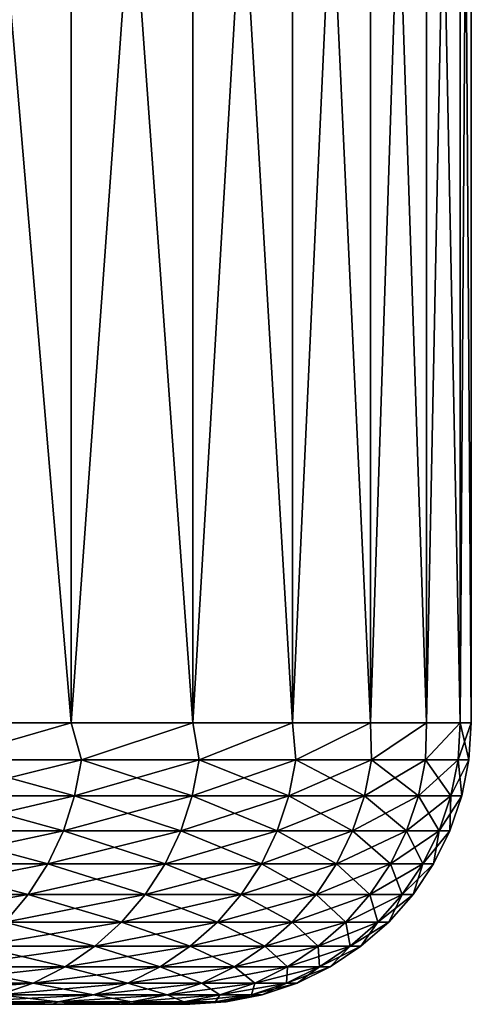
# Model space of a CAD drawing. Header units: metres. Extents: x -30 to 30, y -76 to 64.
# Tile 540 of 541: x 28.4 to 30, y 57.5 to 61. Entities that reach past the tile are written whole.
import ezdxf

# ---------------------------------------------------------------- set-up
doc = ezdxf.new("R2010")
doc.units = ezdxf.units.M
doc.layers.add('solid_508511', color=7, linetype='CONTINUOUS')

msp = doc.modelspace()

# ---------------------------------------------------------------- linework, layer by layer
at = {"layer": 'solid_508511'}
for points in [[(28.071503, 58.5, -10.582569), (28.071501, 64.5, -10.582572), (28.579084, 64.5, -9.123364)], [(28.57906, 58.5, 9.12345), (28.579084, 64.5, 9.123364), (28.071501, 64.5, 10.582572)], [(28.071503, 58.5, 10.582569), (28.57906, 58.5, 9.12345), (28.071501, 64.5, 10.582572)], [(28.57906, 58.5, -9.12345), (28.071503, 58.5, -10.582569), (28.579084, 64.5, -9.123364)], [(28.57906, 58.5, -9.12345), (28.579084, 64.5, -9.123364), (29.010811, 64.5, -7.640211)], [(29.01083, 58.5, -7.640138), (28.57906, 58.5, -9.12345), (29.010811, 64.5, -7.640211)], [(28.57906, 58.5, 9.12345), (29.01083, 58.5, 7.640138), (28.579084, 64.5, 9.123364)], [(29.01083, 58.5, 7.640138), (29.010811, 64.5, 7.640211), (28.579084, 64.5, 9.123364)], [(29.01083, 58.5, -7.640138), (29.010811, 64.5, -7.640211), (29.365669, 64.5, -6.136566)], [(29.365669, 58.5, 6.136565), (29.365669, 64.5, 6.136566), (29.010811, 64.5, 7.640211)], [(29.01083, 58.5, 7.640138), (29.365669, 58.5, 6.136565), (29.010811, 64.5, 7.640211)], [(29.365669, 58.5, -6.136565), (29.01083, 58.5, -7.640138), (29.365669, 64.5, -6.136566)], [(29.365669, 58.5, -6.136565), (29.365669, 64.5, -6.136566), (29.642626, 64.5, -4.616762)], [(29.642637, 58.5, -4.616719), (29.365669, 58.5, -6.136565), (29.642626, 64.5, -4.616762)], [(29.642637, 58.5, 4.616719), (29.642626, 64.5, 4.616762), (29.365669, 64.5, 6.136566)], [(29.365669, 58.5, 6.136565), (29.642637, 58.5, 4.616719), (29.365669, 64.5, 6.136566)], [(29.642637, 58.5, -4.616719), (29.642626, 64.5, -4.616762), (29.840996, 64.5, -3.084619)], [(29.840996, 58.5, 3.084631), (29.840996, 64.5, 3.084619), (29.642626, 64.5, 4.616762)], [(29.642637, 58.5, 4.616719), (29.840996, 58.5, 3.084631), (29.642626, 64.5, 4.616762)], [(29.840996, 58.5, -3.084631), (29.642637, 58.5, -4.616719), (29.840996, 64.5, -3.084619)], [(29.840996, 58.5, -3.084631), (29.840996, 64.5, -3.084619), (29.960224, 64.5, -1.544322)], [(29.960222, 58.5, -1.544363), (29.840996, 58.5, -3.084631), (29.960224, 64.5, -1.544322)], [(29.960222, 58.5, 1.544363), (29.960224, 64.5, 1.544322), (29.840996, 64.5, 3.084619)], [(29.840996, 58.5, 3.084631), (29.960222, 58.5, 1.544363), (29.840996, 64.5, 3.084619)], [(29.960222, 58.5, -1.544363), (30, 64.5), (30, 58.5)], [(29.960222, 58.5, 1.544363), (30, 58.5), (29.960224, 64.5, 1.544322)], [(29.960222, 58.5, -1.544363), (29.960224, 64.5, -1.544322), (30, 64.5)], [(29.960224, 64.5, 1.544322), (30, 58.5), (30, 64.5)], [(28.124542, 58.369473, -10.416186), (28.071503, 58.5, -10.582569), (28.57906, 58.5, -9.12345)], [(28.124542, 58.369473, 10.416186), (28.57906, 58.5, 9.12345), (28.071503, 58.5, 10.582569)], [(28.616014, 58.369473, -8.978333), (28.124542, 58.369473, -10.416186), (28.57906, 58.5, -9.12345)], [(28.124542, 58.369473, 10.416186), (28.616014, 58.369473, 8.978333), (28.57906, 58.5, 9.12345)], [(28.616014, 58.369473, -8.978333), (28.57906, 58.5, -9.12345), (29.01083, 58.5, -7.640138)], [(28.616014, 58.369473, 8.978333), (29.01083, 58.5, 7.640138), (28.57906, 58.5, 9.12345)], [(29.034031, 58.369473, -7.517432), (28.616014, 58.369473, -8.978333), (29.01083, 58.5, -7.640138)], [(28.616014, 58.369473, 8.978333), (29.034031, 58.369473, 7.517432), (29.01083, 58.5, 7.640138)], [(29.034031, 58.369473, -7.517432), (29.01083, 58.5, -7.640138), (29.365669, 58.5, -6.136565)], [(29.034031, 58.369473, 7.517432), (29.365669, 58.5, 6.136565), (29.01083, 58.5, 7.640138)], [(29.377518, 58.369473, -6.037233), (29.034031, 58.369473, -7.517432), (29.365669, 58.5, -6.136565)], [(29.034031, 58.369473, 7.517432), (29.377518, 58.369473, 6.037233), (29.365669, 58.5, 6.136565)], [(29.377518, 58.369473, -6.037233), (29.365669, 58.5, -6.136565), (29.642637, 58.5, -4.616719)], [(29.377518, 58.369473, 6.037233), (29.642637, 58.5, 4.616719), (29.365669, 58.5, 6.136565)], [(29.645594, 58.369473, -4.541538), (29.377518, 58.369473, -6.037233), (29.642637, 58.5, -4.616719)], [(29.377518, 58.369473, 6.037233), (29.645594, 58.369473, 4.541538), (29.642637, 58.5, 4.616719)], [(29.645594, 58.369473, -4.541538), (29.642637, 58.5, -4.616719), (29.840996, 58.5, -3.084631)], [(29.645594, 58.369473, 4.541538), (29.840996, 58.5, 3.084631), (29.642637, 58.5, 4.616719)], [(29.837568, 58.369473, -3.034184), (29.645594, 58.369473, -4.541538), (29.840996, 58.5, -3.084631)], [(29.645594, 58.369473, 4.541538), (29.837568, 58.369473, 3.034184), (29.840996, 58.5, 3.084631)], [(29.837568, 58.369473, -3.034184), (29.840996, 58.5, -3.084631), (29.960222, 58.5, -1.544363)], [(29.952951, 58.369473, -1.519042), (29.837568, 58.369473, -3.034184), (29.960222, 58.5, -1.544363)], [(29.837568, 58.369473, 3.034184), (29.960222, 58.5, 1.544363), (29.840996, 58.5, 3.084631)], [(29.837568, 58.369473, 3.034184), (29.952951, 58.369473, 1.519042), (29.960222, 58.5, 1.544363)], [(29.952951, 58.369473, -1.519042), (29.960222, 58.5, -1.544363), (30, 58.5)], [(29.991446, 58.369473), (29.952951, 58.369473, -1.519042), (30, 58.5)], [(29.952951, 58.369473, 1.519042), (29.991446, 58.369473), (29.960222, 58.5, 1.544363)], [(29.991446, 58.369473), (30, 58.5), (29.960222, 58.5, 1.544363)], [(28.100578, 58.241055, -10.407311), (28.124542, 58.369473, -10.416186), (28.616014, 58.369473, -8.978333)], [(28.591635, 58.241055, -8.970683), (28.100578, 58.241055, -10.407311), (28.616014, 58.369473, -8.978333)], [(28.100578, 58.241055, 10.407311), (28.591635, 58.241055, 8.970683), (28.124542, 58.369473, 10.416186)], [(28.591635, 58.241055, 8.970683), (28.616014, 58.369473, 8.978333), (28.124542, 58.369473, 10.416186)], [(28.591635, 58.241055, -8.970683), (28.616014, 58.369473, -8.978333), (29.034031, 58.369473, -7.517432)], [(29.009295, 58.241055, -7.511027), (28.591635, 58.241055, -8.970683), (29.034031, 58.369473, -7.517432)], [(28.591635, 58.241055, 8.970683), (29.009295, 58.241055, 7.511027), (28.616014, 58.369473, 8.978333)], [(29.009295, 58.241055, 7.511027), (29.034031, 58.369473, 7.517432), (28.616014, 58.369473, 8.978333)], [(29.009295, 58.241055, -7.511027), (29.034031, 58.369473, -7.517432), (29.377518, 58.369473, -6.037233)], [(29.352488, 58.241055, -6.03209), (29.009295, 58.241055, -7.511027), (29.377518, 58.369473, -6.037233)], [(29.009295, 58.241055, 7.511027), (29.352488, 58.241055, 6.03209), (29.034031, 58.369473, 7.517432)], [(29.352488, 58.241055, 6.03209), (29.377518, 58.369473, 6.037233), (29.034031, 58.369473, 7.517432)], [(29.352488, 58.241055, -6.03209), (29.377518, 58.369473, -6.037233), (29.645594, 58.369473, -4.541538)], [(29.620335, 58.241055, -4.537668), (29.352488, 58.241055, -6.03209), (29.645594, 58.369473, -4.541538)], [(29.352488, 58.241055, 6.03209), (29.620335, 58.241055, 4.537668), (29.377518, 58.369473, 6.037233)], [(29.620335, 58.241055, 4.537668), (29.645594, 58.369473, 4.541538), (29.377518, 58.369473, 6.037233)], [(29.620335, 58.241055, -4.537668), (29.645594, 58.369473, -4.541538), (29.837568, 58.369473, -3.034184)], [(29.812147, 58.241055, -3.031599), (29.620335, 58.241055, -4.537668), (29.837568, 58.369473, -3.034184)], [(29.620335, 58.241055, 4.537668), (29.812147, 58.241055, 3.031599), (29.645594, 58.369473, 4.541538)], [(29.812147, 58.241055, 3.031599), (29.837568, 58.369473, 3.034184), (29.645594, 58.369473, 4.541538)], [(29.812147, 58.241055, -3.031599), (29.837568, 58.369473, -3.034184), (29.952951, 58.369473, -1.519042)], [(29.927431, 58.241055, -1.517748), (29.812147, 58.241055, -3.031599), (29.952951, 58.369473, -1.519042)], [(29.812147, 58.241055, 3.031599), (29.927431, 58.241055, 1.517748), (29.837568, 58.369473, 3.034184)], [(29.927431, 58.241055, 1.517748), (29.952951, 58.369473, 1.519042), (29.837568, 58.369473, 3.034184)], [(29.927431, 58.241055, -1.517748), (29.952951, 58.369473, -1.519042), (29.991446, 58.369473)], [(29.965893, 58.241055), (29.927431, 58.241055, -1.517748), (29.991446, 58.369473)], [(29.927431, 58.241055, 1.517748), (29.965893, 58.241055), (29.952951, 58.369473, 1.519042)], [(29.952951, 58.369473, 1.519042), (29.965893, 58.241055), (29.991446, 58.369473)], [(28.061089, 58.117073, -10.392686), (28.100578, 58.241055, -10.407311), (28.591635, 58.241055, -8.970683)], [(28.551453, 58.117073, -8.958076), (28.061089, 58.117073, -10.392686), (28.591635, 58.241055, -8.970683)], [(28.061089, 58.117073, 10.392686), (28.551453, 58.117073, 8.958076), (28.100578, 58.241055, 10.407311)], [(28.551453, 58.117073, 8.958076), (28.591635, 58.241055, 8.970683), (28.100578, 58.241055, 10.407311)], [(28.551453, 58.117073, -8.958076), (28.591635, 58.241055, -8.970683), (29.009295, 58.241055, -7.511027)], [(28.968527, 58.117073, -7.500471), (28.551453, 58.117073, -8.958076), (29.009295, 58.241055, -7.511027)], [(28.551453, 58.117073, 8.958076), (28.968527, 58.117073, 7.500471), (28.591635, 58.241055, 8.970683)], [(28.968527, 58.117073, 7.500471), (29.009295, 58.241055, 7.511027), (28.591635, 58.241055, 8.970683)], [(28.968527, 58.117073, -7.500471), (29.009295, 58.241055, -7.511027), (29.352488, 58.241055, -6.03209)], [(29.311237, 58.117073, -6.023612), (28.968527, 58.117073, -7.500471), (29.352488, 58.241055, -6.03209)], [(28.968527, 58.117073, 7.500471), (29.311237, 58.117073, 6.023612), (29.009295, 58.241055, 7.511027)], [(29.311237, 58.117073, 6.023612), (29.352488, 58.241055, 6.03209), (29.009295, 58.241055, 7.511027)], [(29.311237, 58.117073, -6.023612), (29.352488, 58.241055, -6.03209), (29.620335, 58.241055, -4.537668)], [(29.578709, 58.117073, -4.531291), (29.311237, 58.117073, -6.023612), (29.620335, 58.241055, -4.537668)], [(29.311237, 58.117073, 6.023612), (29.578709, 58.117073, 4.531291), (29.352488, 58.241055, 6.03209)], [(29.578709, 58.117073, 4.531291), (29.620335, 58.241055, 4.537668), (29.352488, 58.241055, 6.03209)], [(29.578709, 58.117073, -4.531291), (29.620335, 58.241055, -4.537668), (29.812147, 58.241055, -3.031599)], [(29.77025, 58.117073, -3.027339), (29.578709, 58.117073, -4.531291), (29.812147, 58.241055, -3.031599)], [(29.578709, 58.117073, 4.531291), (29.77025, 58.117073, 3.027339), (29.620335, 58.241055, 4.537668)], [(29.77025, 58.117073, 3.027339), (29.812147, 58.241055, 3.031599), (29.620335, 58.241055, 4.537668)], [(29.77025, 58.117073, -3.027339), (29.812147, 58.241055, -3.031599), (29.927431, 58.241055, -1.517748)], [(29.885372, 58.117073, -1.515615), (29.77025, 58.117073, -3.027339), (29.927431, 58.241055, -1.517748)], [(29.77025, 58.117073, 3.027339), (29.885372, 58.117073, 1.515615), (29.812147, 58.241055, 3.031599)], [(29.885372, 58.117073, 1.515615), (29.927431, 58.241055, 1.517748), (29.812147, 58.241055, 3.031599)], [(29.885372, 58.117073, -1.515615), (29.927431, 58.241055, -1.517748), (29.965893, 58.241055)], [(29.923779, 58.117073), (29.885372, 58.117073, -1.515615), (29.965893, 58.241055)], [(29.885372, 58.117073, 1.515615), (29.923779, 58.117073), (29.927431, 58.241055, 1.517748)], [(29.927431, 58.241055, 1.517748), (29.923779, 58.117073), (29.965893, 58.241055)], [(28.006744, 57.99966, -10.37256), (28.061089, 58.117073, -10.392686), (28.551453, 58.117073, -8.958076)], [(28.496161, 57.99966, -8.940728), (28.006744, 57.99966, -10.37256), (28.551453, 58.117073, -8.958076)], [(28.006744, 57.99966, 10.37256), (28.496161, 57.99966, 8.940728), (28.061089, 58.117073, 10.392686)], [(28.496161, 57.99966, 8.940728), (28.551453, 58.117073, 8.958076), (28.061089, 58.117073, 10.392686)], [(28.496161, 57.99966, -8.940728), (28.551453, 58.117073, -8.958076), (28.968527, 58.117073, -7.500471)], [(28.912426, 57.99966, -7.485946), (28.496161, 57.99966, -8.940728), (28.968527, 58.117073, -7.500471)], [(28.496161, 57.99966, 8.940728), (28.912426, 57.99966, 7.485946), (28.551453, 58.117073, 8.958076)], [(28.912426, 57.99966, 7.485946), (28.968527, 58.117073, 7.500471), (28.551453, 58.117073, 8.958076)], [(28.912426, 57.99966, -7.485946), (28.968527, 58.117073, -7.500471), (29.311237, 58.117073, -6.023612)], [(29.254475, 57.99966, -6.011947), (28.912426, 57.99966, -7.485946), (29.311237, 58.117073, -6.023612)], [(28.912426, 57.99966, 7.485946), (29.254475, 57.99966, 6.011947), (28.968527, 58.117073, 7.500471)], [(29.254475, 57.99966, 6.011947), (29.311237, 58.117073, 6.023612), (28.968527, 58.117073, 7.500471)], [(29.254475, 57.99966, -6.011947), (29.311237, 58.117073, -6.023612), (29.578709, 58.117073, -4.531291)], [(29.521425, 57.99966, -4.522516), (29.254475, 57.99966, -6.011947), (29.578709, 58.117073, -4.531291)], [(29.254475, 57.99966, 6.011947), (29.521425, 57.99966, 4.522516), (29.311237, 58.117073, 6.023612)], [(29.521425, 57.99966, 4.522516), (29.578709, 58.117073, 4.531291), (29.311237, 58.117073, 6.023612)], [(29.521425, 57.99966, -4.522516), (29.578709, 58.117073, -4.531291), (29.77025, 58.117073, -3.027339)], [(29.712597, 57.99966, -3.021476), (29.521425, 57.99966, -4.522516), (29.77025, 58.117073, -3.027339)], [(29.521425, 57.99966, 4.522516), (29.712597, 57.99966, 3.021476), (29.578709, 58.117073, 4.531291)], [(29.712597, 57.99966, 3.021476), (29.77025, 58.117073, 3.027339), (29.578709, 58.117073, 4.531291)], [(29.712597, 57.99966, -3.021476), (29.77025, 58.117073, -3.027339), (29.885372, 58.117073, -1.515615)], [(29.827496, 57.99966, -1.512679), (29.712597, 57.99966, -3.021476), (29.885372, 58.117073, -1.515615)], [(29.712597, 57.99966, 3.021476), (29.827496, 57.99966, 1.512679), (29.77025, 58.117073, 3.027339)], [(29.827496, 57.99966, 1.512679), (29.885372, 58.117073, 1.515615), (29.77025, 58.117073, 3.027339)], [(29.827496, 57.99966, -1.512679), (29.885372, 58.117073, -1.515615), (29.923779, 58.117073)], [(29.865829, 57.99966), (29.827496, 57.99966, -1.512679), (29.923779, 58.117073)], [(29.827496, 57.99966, 1.512679), (29.865829, 57.99966), (29.885372, 58.117073, 1.515615)], [(29.885372, 58.117073, 1.515615), (29.865829, 57.99966), (29.923779, 58.117073)], [(27.938482, 57.890823, -10.347278), (28.006744, 57.99966, -10.37256), (28.496161, 57.99966, -8.940728)], [(28.426704, 57.890823, -8.918936), (27.938482, 57.890823, -10.347278), (28.496161, 57.99966, -8.940728)], [(27.938482, 57.890823, 10.347278), (28.426704, 57.890823, 8.918936), (28.006744, 57.99966, 10.37256)], [(28.426704, 57.890823, 8.918936), (28.496161, 57.99966, 8.940728), (28.006744, 57.99966, 10.37256)], [(28.426704, 57.890823, -8.918936), (28.496161, 57.99966, -8.940728), (28.912426, 57.99966, -7.485946)], [(28.841955, 57.890823, -7.4677), (28.426704, 57.890823, -8.918936), (28.912426, 57.99966, -7.485946)], [(28.426704, 57.890823, 8.918936), (28.841955, 57.890823, 7.4677), (28.496161, 57.99966, 8.940728)], [(28.841955, 57.890823, 7.4677), (28.912426, 57.99966, 7.485946), (28.496161, 57.99966, 8.940728)], [(28.841955, 57.890823, -7.4677), (28.912426, 57.99966, -7.485946), (29.254475, 57.99966, -6.011947)], [(29.183168, 57.890823, -5.997294), (28.841955, 57.890823, -7.4677), (29.254475, 57.99966, -6.011947)], [(28.841955, 57.890823, 7.4677), (29.183168, 57.890823, 5.997294), (28.912426, 57.99966, 7.485946)], [(29.183168, 57.890823, 5.997294), (29.254475, 57.99966, 6.011947), (28.912426, 57.99966, 7.485946)], [(29.183168, 57.890823, -5.997294), (29.254475, 57.99966, -6.011947), (29.521425, 57.99966, -4.522516)], [(29.449471, 57.890823, -4.511493), (29.183168, 57.890823, -5.997294), (29.521425, 57.99966, -4.522516)], [(29.183168, 57.890823, 5.997294), (29.449471, 57.890823, 4.511493), (29.254475, 57.99966, 6.011947)], [(29.449471, 57.890823, 4.511493), (29.521425, 57.99966, 4.522516), (29.254475, 57.99966, 6.011947)], [(29.449471, 57.890823, -4.511493), (29.521425, 57.99966, -4.522516), (29.712597, 57.99966, -3.021476)], [(29.640177, 57.890823, -3.014111), (29.449471, 57.890823, -4.511493), (29.712597, 57.99966, -3.021476)], [(29.449471, 57.890823, 4.511493), (29.640177, 57.890823, 3.014111), (29.521425, 57.99966, 4.522516)], [(29.640177, 57.890823, 3.014111), (29.712597, 57.99966, 3.021476), (29.521425, 57.99966, 4.522516)], [(29.640177, 57.890823, -3.014111), (29.712597, 57.99966, -3.021476), (29.827496, 57.99966, -1.512679)], [(29.754795, 57.890823, -1.508992), (29.640177, 57.890823, -3.014111), (29.827496, 57.99966, -1.512679)], [(29.640177, 57.890823, 3.014111), (29.754795, 57.890823, 1.508992), (29.712597, 57.99966, 3.021476)], [(29.754795, 57.890823, 1.508992), (29.827496, 57.99966, 1.512679), (29.712597, 57.99966, 3.021476)], [(29.754795, 57.890823, -1.508992), (29.827496, 57.99966, -1.512679), (29.865829, 57.99966)], [(29.793034, 57.890823), (29.754795, 57.890823, -1.508992), (29.865829, 57.99966)], [(29.754795, 57.890823, 1.508992), (29.793034, 57.890823), (29.827496, 57.99966, 1.512679)], [(29.827496, 57.99966, 1.512679), (29.793034, 57.890823), (29.865829, 57.99966)], [(27.857468, 57.792431, -10.317273), (27.938482, 57.890823, -10.347278), (28.426704, 57.890823, -8.918936)], [(28.344275, 57.792431, -8.893074), (27.857468, 57.792431, -10.317273), (28.426704, 57.890823, -8.918936)], [(28.344275, 57.792431, 8.893074), (28.426704, 57.890823, 8.918936), (27.938482, 57.890823, 10.347278)], [(28.344275, 57.792431, -8.893074), (28.426704, 57.890823, -8.918936), (28.841955, 57.890823, -7.4677)], [(28.758322, 57.792431, -7.446045), (28.344275, 57.792431, -8.893074), (28.841955, 57.890823, -7.4677)], [(28.344275, 57.792431, 8.893074), (28.758322, 57.792431, 7.446045), (28.426704, 57.890823, 8.918936)], [(28.758322, 57.792431, 7.446045), (28.841955, 57.890823, 7.4677), (28.426704, 57.890823, 8.918936)], [(28.758322, 57.792431, -7.446045), (28.841955, 57.890823, -7.4677), (29.183168, 57.890823, -5.997294)], [(29.098547, 57.792431, -5.979903), (28.758322, 57.792431, -7.446045), (29.183168, 57.890823, -5.997294)], [(28.758322, 57.792431, 7.446045), (29.098547, 57.792431, 5.979903), (28.841955, 57.890823, 7.4677)], [(29.098547, 57.792431, 5.979903), (29.183168, 57.890823, 5.997294), (28.841955, 57.890823, 7.4677)], [(29.098547, 57.792431, -5.979903), (29.183168, 57.890823, -5.997294), (29.449471, 57.890823, -4.511493)], [(29.364077, 57.792431, -4.498411), (29.098547, 57.792431, -5.979903), (29.449471, 57.890823, -4.511493)], [(29.098547, 57.792431, 5.979903), (29.364077, 57.792431, 4.498411), (29.183168, 57.890823, 5.997294)], [(29.364077, 57.792431, 4.498411), (29.449471, 57.890823, 4.511493), (29.183168, 57.890823, 5.997294)], [(29.364077, 57.792431, -4.498411), (29.449471, 57.890823, -4.511493), (29.640177, 57.890823, -3.014111)], [(29.554228, 57.792431, -3.005371), (29.364077, 57.792431, -4.498411), (29.640177, 57.890823, -3.014111)], [(29.364077, 57.792431, 4.498411), (29.554228, 57.792431, 3.005371), (29.449471, 57.890823, 4.511493)], [(29.554228, 57.792431, 3.005371), (29.640177, 57.890823, 3.014111), (29.449471, 57.890823, 4.511493)], [(29.554228, 57.792431, -3.005371), (29.640177, 57.890823, -3.014111), (29.754795, 57.890823, -1.508992)], [(29.668516, 57.792431, -1.504617), (29.554228, 57.792431, -3.005371), (29.754795, 57.890823, -1.508992)], [(29.554228, 57.792431, 3.005371), (29.668516, 57.792431, 1.504617), (29.640177, 57.890823, 3.014111)], [(29.668516, 57.792431, 1.504617), (29.754795, 57.890823, 1.508992), (29.640177, 57.890823, 3.014111)], [(29.668516, 57.792431, -1.504617), (29.754795, 57.890823, -1.508992), (29.793034, 57.890823)], [(29.706644, 57.792431), (29.668516, 57.792431, -1.504617), (29.793034, 57.890823)], [(29.668516, 57.792431, 1.504617), (29.706644, 57.792431), (29.754795, 57.890823, 1.508992)], [(29.754795, 57.890823, 1.508992), (29.706644, 57.792431), (29.793034, 57.890823)], [(28.250286, 57.706169, -8.863585), (28.344275, 57.792431, -8.893074), (28.758322, 57.792431, -7.446045)], [(28.662962, 57.706169, -7.421355), (28.250286, 57.706169, -8.863585), (28.758322, 57.792431, -7.446045)], [(28.250286, 57.706169, 8.863585), (28.662962, 57.706169, 7.421355), (28.344275, 57.792431, 8.893074)], [(28.662962, 57.706169, 7.421355), (28.758322, 57.792431, 7.446045), (28.344275, 57.792431, 8.893074)], [(28.662962, 57.706169, -7.421355), (28.758322, 57.792431, -7.446045), (29.098547, 57.792431, -5.979903)], [(29.002058, 57.706169, -5.960074), (28.662962, 57.706169, -7.421355), (29.098547, 57.792431, -5.979903)], [(28.662962, 57.706169, 7.421355), (29.002058, 57.706169, 5.960074), (28.758322, 57.792431, 7.446045)], [(29.002058, 57.706169, 5.960074), (29.098547, 57.792431, 5.979903), (28.758322, 57.792431, 7.446045)], [(29.002058, 57.706169, -5.960074), (29.098547, 57.792431, -5.979903), (29.364077, 57.792431, -4.498411)], [(29.266706, 57.706169, -4.483495), (29.002058, 57.706169, -5.960074), (29.364077, 57.792431, -4.498411)], [(29.002058, 57.706169, 5.960074), (29.266706, 57.706169, 4.483495), (29.098547, 57.792431, 5.979903)], [(29.266706, 57.706169, 4.483495), (29.364077, 57.792431, 4.498411), (29.098547, 57.792431, 5.979903)], [(29.266706, 57.706169, -4.483495), (29.364077, 57.792431, -4.498411), (29.554228, 57.792431, -3.005371)], [(29.456228, 57.706169, -2.995406), (29.266706, 57.706169, -4.483495), (29.554228, 57.792431, -3.005371)], [(29.266706, 57.706169, 4.483495), (29.456228, 57.706169, 2.995406), (29.364077, 57.792431, 4.498411)], [(29.456228, 57.706169, 2.995406), (29.554228, 57.792431, 3.005371), (29.364077, 57.792431, 4.498411)], [(29.456228, 57.706169, -2.995406), (29.554228, 57.792431, -3.005371), (29.668516, 57.792431, -1.504617)], [(29.570137, 57.706169, -1.499628), (29.456228, 57.706169, -2.995406), (29.668516, 57.792431, -1.504617)], [(29.456228, 57.706169, 2.995406), (29.570137, 57.706169, 1.499628), (29.554228, 57.792431, 3.005371)], [(29.570137, 57.706169, 1.499628), (29.668516, 57.792431, 1.504617), (29.554228, 57.792431, 3.005371)], [(29.570137, 57.706169, -1.499628), (29.668516, 57.792431, -1.504617), (29.706644, 57.792431)], [(29.608139, 57.706169), (29.570137, 57.706169, -1.499628), (29.706644, 57.792431)], [(29.570137, 57.706169, 1.499628), (29.608139, 57.706169), (29.668516, 57.792431, 1.504617)], [(29.668516, 57.792431, 1.504617), (29.608139, 57.706169), (29.706644, 57.792431)], [(28.146351, 57.633518, -8.830975), (28.250286, 57.706169, -8.863585), (28.662962, 57.706169, -7.421355)], [(28.557507, 57.633518, -7.394051), (28.146351, 57.633518, -8.830975), (28.662962, 57.706169, -7.421355)], [(28.146351, 57.633518, 8.830975), (28.557507, 57.633518, 7.394051), (28.250286, 57.706169, 8.863585)], [(28.557507, 57.633518, 7.394051), (28.662962, 57.706169, 7.421355), (28.250286, 57.706169, 8.863585)], [(28.557507, 57.633518, -7.394051), (28.662962, 57.706169, -7.421355), (29.002058, 57.706169, -5.960074)], [(28.895355, 57.633518, -5.938147), (28.557507, 57.633518, -7.394051), (29.002058, 57.706169, -5.960074)], [(28.557507, 57.633518, 7.394051), (28.895355, 57.633518, 5.938147), (28.662962, 57.706169, 7.421355)], [(28.895355, 57.633518, 5.938147), (29.002058, 57.706169, 5.960074), (28.662962, 57.706169, 7.421355)], [(28.895355, 57.633518, -5.938147), (29.002058, 57.706169, -5.960074), (29.266706, 57.706169, -4.483495)], [(29.159031, 57.633518, -4.466999), (28.895355, 57.633518, -5.938147), (29.266706, 57.706169, -4.483495)], [(28.895355, 57.633518, 5.938147), (29.159031, 57.633518, 4.466999), (29.002058, 57.706169, 5.960074)], [(29.159031, 57.633518, 4.466999), (29.266706, 57.706169, 4.483495), (29.002058, 57.706169, 5.960074)], [(29.159031, 57.633518, -4.466999), (29.266706, 57.706169, -4.483495), (29.456228, 57.706169, -2.995406)], [(29.347855, 57.633518, -2.984385), (29.159031, 57.633518, -4.466999), (29.456228, 57.706169, -2.995406)], [(29.159031, 57.633518, 4.466999), (29.347855, 57.633518, 2.984385), (29.266706, 57.706169, 4.483495)], [(29.347855, 57.633518, 2.984385), (29.456228, 57.706169, 2.995406), (29.266706, 57.706169, 4.483495)], [(29.347855, 57.633518, -2.984385), (29.456228, 57.706169, -2.995406), (29.570137, 57.706169, -1.499628)], [(29.461344, 57.633518, -1.49411), (29.347855, 57.633518, -2.984385), (29.570137, 57.706169, -1.499628)], [(29.347855, 57.633518, 2.984385), (29.461344, 57.633518, 1.49411), (29.456228, 57.706169, 2.995406)], [(29.461344, 57.633518, 1.49411), (29.570137, 57.706169, 1.499628), (29.456228, 57.706169, 2.995406)], [(29.461344, 57.633518, -1.49411), (29.570137, 57.706169, -1.499628), (29.608139, 57.706169)], [(29.499207, 57.633518), (29.461344, 57.633518, -1.49411), (29.608139, 57.706169)], [(29.461344, 57.633518, 1.49411), (29.499207, 57.633518), (29.570137, 57.706169, 1.499628)], [(29.570137, 57.706169, 1.499628), (29.499207, 57.633518), (29.608139, 57.706169)], [(28.034248, 57.575722, -8.795802), (28.146351, 57.633518, -8.830975), (28.557507, 57.633518, -7.394051)], [(28.443768, 57.575722, -7.364602), (28.034248, 57.575722, -8.795802), (28.557507, 57.633518, -7.394051)], [(28.034248, 57.575722, 8.795802), (28.443768, 57.575722, 7.364602), (28.146351, 57.633518, 8.830975)], [(28.443768, 57.575722, 7.364602), (28.557507, 57.633518, 7.394051), (28.146351, 57.633518, 8.830975)], [(28.443768, 57.575722, -7.364602), (28.557507, 57.633518, -7.394051), (28.895355, 57.633518, -5.938147)], [(28.78027, 57.575722, -5.914496), (28.443768, 57.575722, -7.364602), (28.895355, 57.633518, -5.938147)], [(28.443768, 57.575722, 7.364602), (28.78027, 57.575722, 5.914496), (28.557507, 57.633518, 7.394051)], [(28.78027, 57.575722, 5.914496), (28.895355, 57.633518, 5.938147), (28.557507, 57.633518, 7.394051)], [(28.78027, 57.575722, -5.914496), (28.895355, 57.633518, -5.938147), (29.159031, 57.633518, -4.466999)], [(29.042896, 57.575722, -4.449208), (28.78027, 57.575722, -5.914496), (29.159031, 57.633518, -4.466999)], [(28.78027, 57.575722, 5.914496), (29.042896, 57.575722, 4.449208), (28.895355, 57.633518, 5.938147)], [(29.042896, 57.575722, 4.449208), (29.159031, 57.633518, 4.466999), (28.895355, 57.633518, 5.938147)], [(29.042896, 57.575722, -4.449208), (29.159031, 57.633518, -4.466999), (29.347855, 57.633518, -2.984385)], [(29.230968, 57.575722, -2.972499), (29.042896, 57.575722, -4.449208), (29.347855, 57.633518, -2.984385)], [(29.042896, 57.575722, 4.449208), (29.230968, 57.575722, 2.972499), (29.159031, 57.633518, 4.466999)], [(29.230968, 57.575722, 2.972499), (29.347855, 57.633518, 2.984385), (29.159031, 57.633518, 4.466999)], [(29.230968, 57.575722, -2.972499), (29.347855, 57.633518, -2.984385), (29.461344, 57.633518, -1.49411)], [(29.344004, 57.575722, -1.48816), (29.230968, 57.575722, -2.972499), (29.461344, 57.633518, -1.49411)], [(29.230968, 57.575722, 2.972499), (29.344004, 57.575722, 1.48816), (29.347855, 57.633518, 2.984385)], [(29.344004, 57.575722, -1.48816), (29.461344, 57.633518, -1.49411), (29.499207, 57.633518)], [(29.381716, 57.575722), (29.344004, 57.575722, -1.48816), (29.499207, 57.633518)], [(29.344004, 57.575722, 1.48816), (29.381716, 57.575722), (29.461344, 57.633518, 1.49411)], [(29.344004, 57.575722, 1.48816), (29.461344, 57.633518, 1.49411), (29.347855, 57.633518, 2.984385)], [(29.461344, 57.633518, 1.49411), (29.381716, 57.575722), (29.499207, 57.633518)], [(27.915901, 57.533772, -8.758671), (28.034248, 57.575722, -8.795802), (28.443768, 57.575722, -7.364602)], [(28.323692, 57.533772, -7.333512), (27.915901, 57.533772, -8.758671), (28.443768, 57.575722, -7.364602)], [(28.323692, 57.533772, 7.333512), (28.443768, 57.575722, 7.364602), (28.034248, 57.575722, 8.795802)], [(28.323692, 57.533772, -7.333512), (28.443768, 57.575722, -7.364602), (28.78027, 57.575722, -5.914496)], [(28.658775, 57.533772, -5.889528), (28.323692, 57.533772, -7.333512), (28.78027, 57.575722, -5.914496)], [(28.323692, 57.533772, 7.333512), (28.658775, 57.533772, 5.889528), (28.443768, 57.575722, 7.364602)], [(28.658775, 57.533772, 5.889528), (28.78027, 57.575722, 5.914496), (28.443768, 57.575722, 7.364602)], [(28.658775, 57.533772, -5.889528), (28.78027, 57.575722, -5.914496), (29.042896, 57.575722, -4.449208)], [(28.92029, 57.533772, -4.430426), (28.658775, 57.533772, -5.889528), (29.042896, 57.575722, -4.449208)], [(28.658775, 57.533772, 5.889528), (28.92029, 57.533772, 4.430426), (28.78027, 57.575722, 5.914496)], [(28.92029, 57.533772, 4.430426), (29.042896, 57.575722, 4.449208), (28.78027, 57.575722, 5.914496)], [(28.92029, 57.533772, -4.430426), (29.042896, 57.575722, -4.449208), (29.230968, 57.575722, -2.972499)], [(29.107569, 57.533772, -2.95995), (28.92029, 57.533772, -4.430426), (29.230968, 57.575722, -2.972499)], [(28.92029, 57.533772, 4.430426), (29.107569, 57.533772, 2.95995), (29.042896, 57.575722, 4.449208)], [(29.107569, 57.533772, 2.95995), (29.230968, 57.575722, 2.972499), (29.042896, 57.575722, 4.449208)], [(29.107569, 57.533772, -2.95995), (29.230968, 57.575722, -2.972499), (29.344004, 57.575722, -1.48816)], [(29.220129, 57.533772, -1.481877), (29.107569, 57.533772, -2.95995), (29.344004, 57.575722, -1.48816)], [(29.107569, 57.533772, 2.95995), (29.220129, 57.533772, 1.481877), (29.230968, 57.575722, 2.972499)], [(29.220129, 57.533772, -1.481877), (29.344004, 57.575722, -1.48816), (29.381716, 57.575722)], [(29.257681, 57.533772), (29.220129, 57.533772, -1.481877), (29.381716, 57.575722)], [(29.220129, 57.533772, 1.481877), (29.257681, 57.533772), (29.344004, 57.575722, 1.48816)], [(29.220129, 57.533772, 1.481877), (29.344004, 57.575722, 1.48816), (29.230968, 57.575722, 2.972499)], [(29.344004, 57.575722, 1.48816), (29.257681, 57.533772), (29.381716, 57.575722)], [(28.532951, 57.508385, -5.86367), (28.366297, 57.5, -6.029355), (28.198706, 57.5, -6.770003)], [(28.532951, 57.508385, -5.86367), (28.198706, 57.5, -6.770003), (28.199339, 57.508385, -7.301315)], [(28.199339, 57.508385, -7.301315), (28.323692, 57.533772, -7.333512), (28.658775, 57.533772, -5.889528)], [(28.532951, 57.508385, -5.86367), (28.199339, 57.508385, -7.301315), (28.658775, 57.533772, -5.889528)], [(28.199339, 57.508385, 7.301315), (28.532951, 57.508385, 5.86367), (28.323692, 57.533772, 7.333512)], [(28.199339, 57.508385, 7.301315), (28.366301, 57.5, 6.029342), (28.532951, 57.508385, 5.86367)], [(28.532951, 57.508385, 5.86367), (28.658775, 57.533772, 5.889528), (28.323692, 57.533772, 7.333512)], [(28.532951, 57.508385, -5.86367), (28.514486, 57.5, -5.284315), (28.366297, 57.5, -6.029355)], [(28.532951, 57.508385, 5.86367), (28.366301, 57.5, 6.029342), (28.51449, 57.5, 5.284301)], [(28.79332, 57.508385, -4.410975), (28.643112, 57.5, -4.535625), (28.514486, 57.5, -5.284315)], [(28.79332, 57.508385, -4.410975), (28.514486, 57.5, -5.284315), (28.532951, 57.508385, -5.86367)], [(28.532951, 57.508385, 5.86367), (28.51449, 57.5, 5.284301), (28.643114, 57.5, 4.53561)], [(28.532951, 57.508385, -5.86367), (28.658775, 57.533772, -5.889528), (28.92029, 57.533772, -4.430426)], [(28.79332, 57.508385, -4.410975), (28.532951, 57.508385, -5.86367), (28.92029, 57.533772, -4.430426)], [(28.532951, 57.508385, 5.86367), (28.79332, 57.508385, 4.410975), (28.658775, 57.533772, 5.889528)], [(28.532951, 57.508385, 5.86367), (28.643114, 57.5, 4.53561), (28.79332, 57.508385, 4.410975)], [(28.79332, 57.508385, -4.410975), (28.752115, 57.5, -3.783633), (28.643112, 57.5, -4.535625)], [(28.79332, 57.508385, 4.410975), (28.643114, 57.5, 4.53561), (28.752117, 57.5, 3.783618)], [(28.79332, 57.508385, 4.410975), (28.92029, 57.533772, 4.430426), (28.658775, 57.533772, 5.889528)], [(28.979776, 57.508385, -2.946955), (28.841354, 57.5, -3.029187), (28.752115, 57.5, -3.783633)], [(28.979776, 57.508385, -2.946955), (28.752115, 57.5, -3.783633), (28.79332, 57.508385, -4.410975)], [(28.79332, 57.508385, 4.410975), (28.752117, 57.5, 3.783618), (28.841356, 57.5, 3.029174)], [(28.79332, 57.508385, -4.410975), (28.92029, 57.533772, -4.430426), (29.107569, 57.533772, -2.95995)], [(28.979776, 57.508385, -2.946955), (28.79332, 57.508385, -4.410975), (29.107569, 57.533772, -2.95995)], [(28.79332, 57.508385, 4.410975), (28.979776, 57.508385, 2.946955), (28.92029, 57.533772, 4.430426)], [(28.79332, 57.508385, 4.410975), (28.841356, 57.5, 3.029174), (28.979776, 57.508385, 2.946955)], [(28.979776, 57.508385, -2.946955), (28.910788, 57.5, -2.272982), (28.841354, 57.5, -3.029187)], [(28.979776, 57.508385, 2.946955), (28.841356, 57.5, 3.029174), (28.910788, 57.5, 2.27297)], [(28.979776, 57.508385, 2.946955), (28.910788, 57.5, 2.27297), (28.960369, 57.5, 1.515467)], [(29.091841, 57.508385, -1.475371), (28.960369, 57.5, -1.515476), (28.910788, 57.5, -2.272982)], [(29.091841, 57.508385, -1.475371), (28.910788, 57.5, -2.272982), (28.979776, 57.508385, -2.946955)], [(28.979776, 57.508385, 2.946955), (29.107569, 57.533772, 2.95995), (28.92029, 57.533772, 4.430426)], [(29.091841, 57.508385, 1.475371), (28.960369, 57.5, 1.515467), (28.990107, 57.5, 0.757815)], [(28.979776, 57.508385, 2.946955), (28.960369, 57.5, 1.515467), (29.091841, 57.508385, 1.475371)], [(29.091841, 57.508385, -1.475371), (28.990107, 57.5, -0.75782), (28.960369, 57.5, -1.515476)], [(28.979776, 57.508385, -2.946955), (29.107569, 57.533772, -2.95995), (29.220129, 57.533772, -1.481877)], [(29.091841, 57.508385, -1.475371), (28.979776, 57.508385, -2.946955), (29.220129, 57.533772, -1.481877)], [(28.979776, 57.508385, 2.946955), (29.091841, 57.508385, 1.475371), (29.107569, 57.533772, 2.95995)], [(29.091841, 57.508385, 1.475371), (28.990107, 57.5, 0.757815), (29, 57.5)], [(29.129229, 57.508385), (29, 57.5), (28.990107, 57.5, -0.75782)], [(29.129229, 57.508385), (28.990107, 57.5, -0.75782), (29.091841, 57.508385, -1.475371)], [(29.091841, 57.508385, 1.475371), (29, 57.5), (29.129229, 57.508385)], [(29.091841, 57.508385, -1.475371), (29.220129, 57.533772, -1.481877), (29.257681, 57.533772)], [(29.129229, 57.508385), (29.091841, 57.508385, -1.475371), (29.257681, 57.533772)], [(29.091841, 57.508385, 1.475371), (29.129229, 57.508385), (29.220129, 57.533772, 1.481877)], [(29.091841, 57.508385, 1.475371), (29.220129, 57.533772, 1.481877), (29.107569, 57.533772, 2.95995)], [(29.220129, 57.533772, 1.481877), (29.129229, 57.508385), (29.257681, 57.533772)], [(28.51449, 57.5, 5.284301), (22.380026, 57.5, 5.304183), (22.650581, 57.5, 3.993881)], [(28.51449, 57.5, 5.284301), (28.366301, 57.5, 6.029342), (22.380026, 57.5, 5.304183)], [(28.643112, 57.5, -4.535625), (22.650581, 57.5, -3.993881), (22.380026, 57.5, -5.304183)], [(28.514486, 57.5, -5.284315), (28.643112, 57.5, -4.535625), (22.380026, 57.5, -5.304183)], [(28.366297, 57.5, -6.029355), (28.514486, 57.5, -5.284315), (22.380026, 57.5, -5.304183)], [(28.752117, 57.5, 3.783618), (22.650581, 57.5, 3.993881), (22.844484, 57.5, 2.67012)], [(28.643114, 57.5, 4.53561), (28.51449, 57.5, 5.284301), (22.650581, 57.5, 3.993881)], [(28.752117, 57.5, 3.783618), (28.643114, 57.5, 4.53561), (22.650581, 57.5, 3.993881)], [(28.841354, 57.5, -3.029187), (22.844484, 57.5, -2.67012), (22.650581, 57.5, -3.993881)], [(28.752115, 57.5, -3.783633), (28.841354, 57.5, -3.029187), (22.650581, 57.5, -3.993881)], [(28.643112, 57.5, -4.535625), (28.752115, 57.5, -3.783633), (22.650581, 57.5, -3.993881)], [(28.910788, 57.5, 2.27297), (22.844484, 57.5, 2.67012), (22.961084, 57.5, 1.337366)], [(28.841356, 57.5, 3.029174), (28.752117, 57.5, 3.783618), (22.844484, 57.5, 2.67012)], [(28.910788, 57.5, 2.27297), (28.841356, 57.5, 3.029174), (22.844484, 57.5, 2.67012)], [(28.960369, 57.5, -1.515476), (22.961084, 57.5, -1.337366), (22.844484, 57.5, -2.67012)], [(28.910788, 57.5, -2.272982), (28.960369, 57.5, -1.515476), (22.844484, 57.5, -2.67012)], [(28.841354, 57.5, -3.029187), (28.910788, 57.5, -2.272982), (22.844484, 57.5, -2.67012)], [(28.990107, 57.5, 0.757815), (22.961084, 57.5, 1.337366), (22.999998, 57.5)], [(28.960369, 57.5, 1.515467), (28.910788, 57.5, 2.27297), (22.961084, 57.5, 1.337366)], [(28.990107, 57.5, 0.757815), (28.960369, 57.5, 1.515467), (22.961084, 57.5, 1.337366)], [(29, 57.5), (22.999998, 57.5), (22.961084, 57.5, -1.337366)], [(28.990107, 57.5, -0.75782), (29, 57.5), (22.961084, 57.5, -1.337366)], [(28.960369, 57.5, -1.515476), (28.990107, 57.5, -0.75782), (22.961084, 57.5, -1.337366)], [(29, 57.5), (28.990107, 57.5, 0.757815), (22.999998, 57.5)]]:
    msp.add_3dface(points, dxfattribs=at)

doc.saveas('drawing.dxf')
